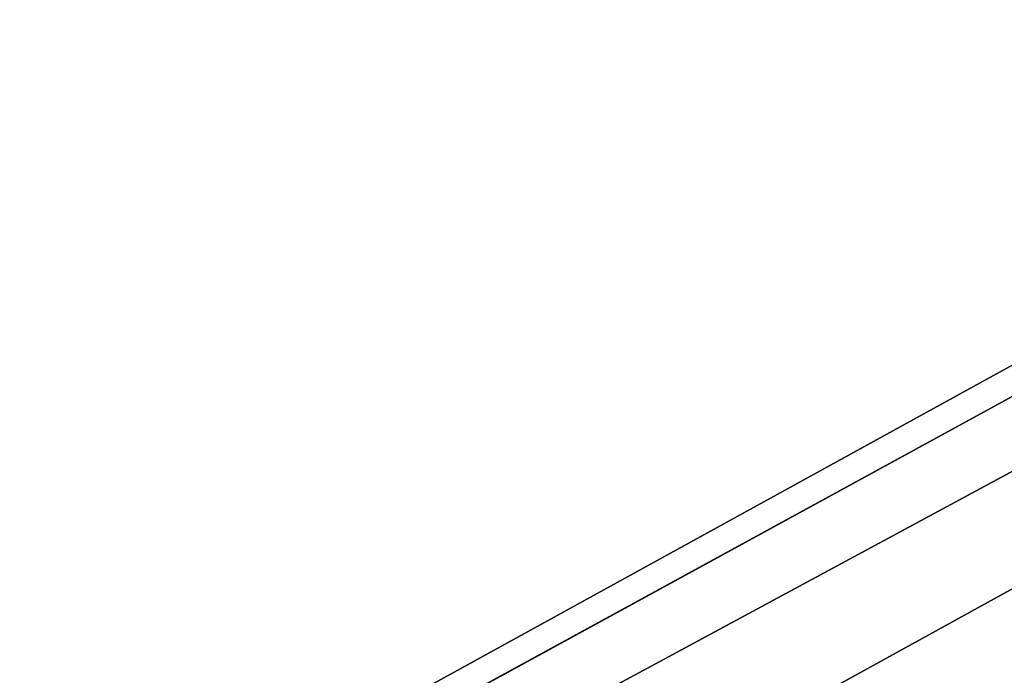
# Model space of a CAD drawing. Extents: x -200 to 200, y -433 to 356.
# Tile 632 of 1056: x -105.301 to -104.848, y 277.692 to 277.993. Entities that reach past the tile are written whole.
import ezdxf

# ---------------------------------------------------------------- set-up
doc = ezdxf.new("R2010")
doc.units = 0
doc.header["$LTSCALE"] = 13.670324
for name, color, linetype in [('15', 7, 'CONTINUOUS'), ('1856', 7, 'CONTINUOUS'), ('1857', 7, 'CONTINUOUS'), ('1858', 7, 'CONTINUOUS'), ('1876', 7, 'CONTINUOUS'), ('2731', 7, 'CONTINUOUS'), ('2740', 7, 'CONTINUOUS')]:
    doc.layers.add(name, color=color, linetype=linetype)

msp = doc.modelspace()

# ---------------------------------------------------------------- linework, layer by layer
at = {"layer": '15', "color": 7, "linetype": 'CONTINUOUS'}
for points in [[(160, 284, 11), (-160, 284, 11), (-160, 273), (160, 284, 11)], [(-160, 284, -11), (160, 273), (-160, 273), (-160, 284, -11)], [(160, 273), (160, 284, 11), (-160, 273), (160, 273)], [(160, 284, -11), (160, 273), (-160, 284, -11), (160, 284, -11)]]:
    msp.add_3dface(points, dxfattribs=at)
at = {"layer": '1856', "color": 7, "linetype": 'CONTINUOUS'}
for points in [[(-100, 280.4, 68.65), (-109.38169, 275.23245, 68.65), (-100, 278.85832, 68.65), (-100, 280.4, 68.65)], [(-100, 278.85832, 68.65), (-109.38169, 275.23245, 68.65), (-107.89246, 274.83417, 68.65), (-100, 278.85832, 68.65)]]:
    msp.add_3dface(points, dxfattribs=at)
at = {"layer": '1857', "color": 7, "linetype": 'CONTINUOUS'}
msp.add_3dface([(-113.49902, 259.14314, 15.65), (-100, 279.5, 15.65), (-100, 276.6, 15.65), (-113.49902, 259.14314, 15.65)], dxfattribs=at)
at = {"layer": '1858', "color": 7, "linetype": 'CONTINUOUS'}
for points in [[(-100, 280.5, 25.05), (-114.49966, 259.14786, 16.65), (-103.51285, 279.85952, 26.42004), (-100, 280.5, 25.05)], [(-100, 280.5, 16.65), (-114.49966, 259.14786, 16.65), (-100, 280.5, 25.05), (-100, 280.5, 16.65)], [(-109.45899, 275.29535, 68.55), (-100, 280.5, 68.55), (-105.14908, 279.09874, 51.65), (-109.45899, 275.29535, 68.55)], [(-103.51285, 279.85952, 26.42004), (-114.49966, 259.14786, 16.65), (-105.14908, 279.09874, 30.15), (-103.51285, 279.85952, 26.42004)], [(-114.49966, 259.14786, 16.65), (-109.45899, 275.29535, 68.55), (-105.14908, 279.09874, 51.65), (-114.49966, 259.14786, 16.65)], [(-105.14908, 279.09874, 30.15), (-114.49966, 259.14786, 16.65), (-105.14908, 279.09874, 51.65), (-105.14908, 279.09874, 30.15)]]:
    msp.add_3dface(points, dxfattribs=at)
at = {"layer": '1876', "color": 7, "linetype": 'CONTINUOUS'}
for points in [[(-113.49902, 259.14314, 15.65), (-114.49966, 259.14786, 16.65), (-100, 280.5, 16.65), (-113.49902, 259.14314, 15.65)], [(-113.49902, 259.14314, 15.65), (-100, 280.5, 16.65), (-100, 280.20711, 15.94289), (-113.49902, 259.14314, 15.65)], [(-100, 279.5, 15.65), (-113.49902, 259.14314, 15.65), (-100, 280.20711, 15.94289), (-100, 279.5, 15.65)]]:
    msp.add_3dface(points, dxfattribs=at)
at = {"layer": '2731', "color": 7, "linetype": 'CONTINUOUS'}
for points in [[(-100, 280.5, 68.55), (-109.45899, 275.29535, 68.55), (-100, 280.47071, 68.62071), (-100, 280.5, 68.55)], [(-109.45899, 275.29535, 68.55), (-100, 280.4, 68.65), (-100, 280.47071, 68.62071), (-109.45899, 275.29535, 68.55)], [(-109.38169, 275.23245, 68.65), (-100, 280.4, 68.65), (-109.45899, 275.29535, 68.55), (-109.38169, 275.23245, 68.65)]]:
    msp.add_3dface(points, dxfattribs=at)
at = {"layer": '2740', "color": 7, "linetype": 'CONTINUOUS'}
msp.add_3dface([(-100, 278.85832, 68.65), (-107.89246, 274.83417, 68.65), (-100, 277.63358, 68.62499), (-100, 278.85832, 68.65)], dxfattribs=at)

doc.saveas('drawing.dxf')
